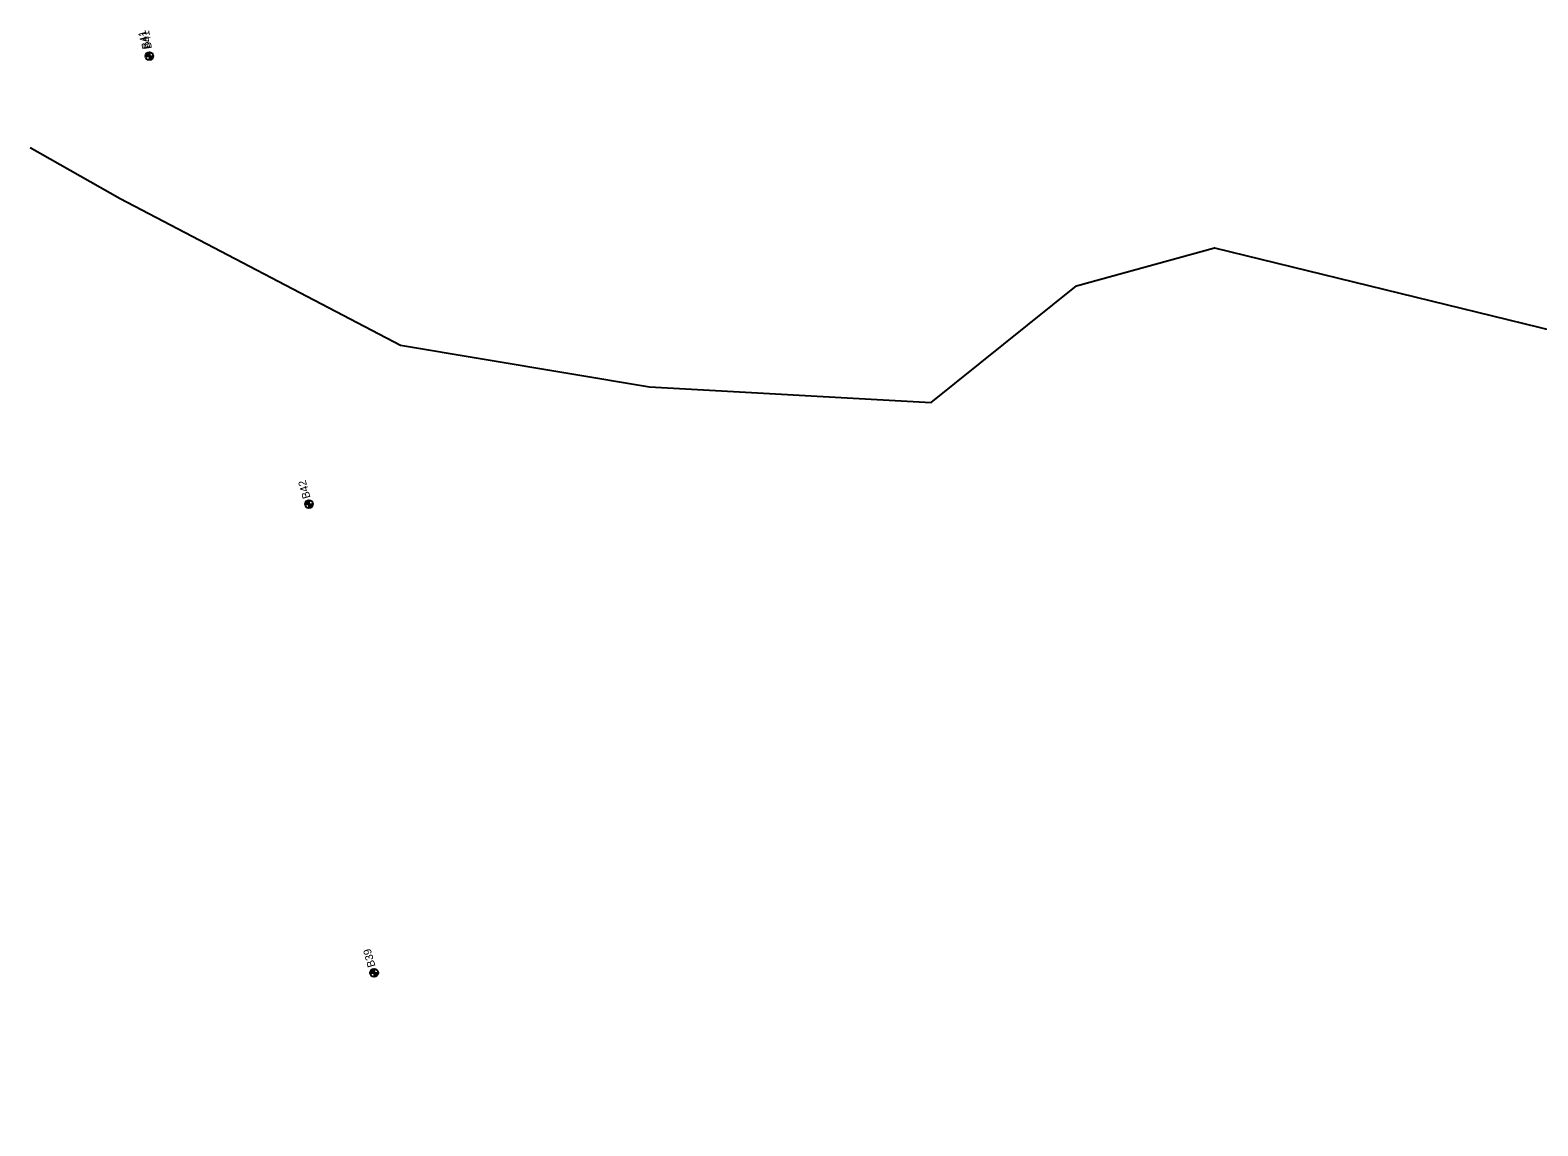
# Model space of a CAD drawing. Extents: x 331323 to 388339, y 121519 to 205315.
# Drawn here: x 360220 to 362139, y 150774 to 152168 of the extents above; entities that cross this region are included whole.
import ezdxf

# ---------------------------------------------------------------- set-up
doc = ezdxf.new("R2010")
doc.units = 0
for name, color, linetype in [('E_SOIL_BORE1 [KAPUR_CADDS_LEVELS]', 7, 'Continuous'), ('E_SOIL_BORE2 [KAPUR_CADDS_LEVELS]', 7, 'Continuous'), ('Level 57', 7, 'Continuous'), ('P_MARK', 7, 'Continuous')]:
    doc.layers.add(name, color=color, linetype=linetype)

msp = doc.modelspace()

# ---------------------------------------------------------------- linework, layer by layer
at = {"layer": 'Level 57'}
msp.add_lwpolyline([(360220.5, 152019), (360334.9, 151954), (360691.8, 151767.5), (361008.3, 151714.6), (361366.7, 151694.7), (361551.5, 151843), (361727.1, 151891.4), (362434.4, 151718.4), (362517, 151625.9), (362707.8, 151524.2), (363023, 151338), (363431.4, 151301), (363597.8, 151266.1), (363721.7, 151131.7), (363735.8, 150856.6), (363755.6, 150774.3)], dxfattribs=at)
at = {"layer": 'P_MARK'}
for p, q in [((360372.1, 152140.4), (360372.1, 152130.4)), ((360367.1, 152135.4), (360377.1, 152135.4)), ((360570.2, 151565.4), (360580.2, 151565.4)), ((360575.2, 151570.4), (360575.2, 151560.4)), ((360658, 150974), (360658, 150964)), ((360653, 150969), (360663, 150969))]:
    msp.add_line(p, q, dxfattribs=at)
for centre in [(360372.1, 152135.4), (360575.2, 151565.4), (360658, 150969)]:
    msp.add_circle(centre, 5, dxfattribs=at)
for centre, radius, start, end in [((360372.1, 152135.4), 4.5, 89.9869, 179.9869), ((360372.1, 152135.4), 4, 89.9869, 179.9869), ((360372.1, 152135.4), 3.5, 89.9869, 179.9869), ((360372.1, 152135.4), 3, 89.9869, 179.9869), ((360372.1, 152135.4), 2.5, 89.9869, 179.9869), ((360372.1, 152135.4), 2, 89.9869, 179.9869), ((360372.1, 152135.4), 1.5, 89.9869, 179.9869), ((360372.1, 152135.4), 1, 89.9869, 179.9869), ((360372.1, 152135.4), 0.5, 89.9869, 179.9869), ((360372.1, 152135.4), 4.5, 269.9869, 359.9869), ((360372.1, 152135.4), 4, 269.9869, 359.9869), ((360372.1, 152135.4), 3.5, 269.9869, 359.9869), ((360372.1, 152135.4), 3, 269.9869, 359.9869), ((360372.1, 152135.4), 2.5, 269.9869, 359.9869), ((360372.1, 152135.4), 2, 269.9869, 359.9869), ((360372.1, 152135.4), 1.5, 269.9869, 359.9869), ((360372.1, 152135.4), 1, 269.9869, 359.9869), ((360372.1, 152135.4), 0.5, 269.9869, 359.9869), ((360575.2, 151565.4), 4.5, 89.9869, 179.9869), ((360575.2, 151565.4), 4, 89.9869, 179.9869), ((360575.2, 151565.4), 3.5, 89.9869, 179.9869), ((360575.2, 151565.4), 3, 89.9869, 179.9869), ((360575.2, 151565.4), 2.5, 89.9869, 179.9869), ((360575.2, 151565.4), 2, 89.9869, 179.9869), ((360575.2, 151565.4), 1.5, 89.9869, 179.9869), ((360575.2, 151565.4), 1, 89.9869, 179.9869), ((360575.2, 151565.4), 0.5, 89.9869, 179.9869), ((360575.2, 151565.4), 4.5, 269.9869, 359.9869), ((360575.2, 151565.4), 4, 269.9869, 359.9869), ((360575.2, 151565.4), 3.5, 269.9869, 359.9869), ((360575.2, 151565.4), 3, 269.9869, 359.9869), ((360575.2, 151565.4), 2.5, 269.9869, 359.9869), ((360575.2, 151565.4), 2, 269.9869, 359.9869), ((360575.2, 151565.4), 1.5, 269.9869, 359.9869), ((360575.2, 151565.4), 1, 269.9869, 359.9869), ((360575.2, 151565.4), 0.5, 269.9869, 359.9869), ((360658, 150969), 4.5, 89.9869, 179.9869), ((360658, 150969), 4, 89.9869, 179.9869), ((360658, 150969), 3.5, 89.9869, 179.9869), ((360658, 150969), 3, 89.9869, 179.9869), ((360658, 150969), 2.5, 89.9869, 179.9869), ((360658, 150969), 2, 89.9869, 179.9869), ((360658, 150969), 1.5, 89.9869, 179.9869), ((360658, 150969), 1, 89.9869, 179.9869), ((360658, 150969), 0.5, 89.9869, 179.9869), ((360658, 150969), 4.5, 269.9869, 359.9869), ((360658, 150969), 4, 269.9869, 359.9869), ((360658, 150969), 3.5, 269.9869, 359.9869), ((360658, 150969), 3, 269.9869, 359.9869), ((360658, 150969), 2.5, 269.9869, 359.9869), ((360658, 150969), 2, 269.9869, 359.9869), ((360658, 150969), 1.5, 269.9869, 359.9869), ((360658, 150969), 1, 269.9869, 359.9869), ((360658, 150969), 0.5, 269.9869, 359.9869)]:
    msp.add_arc(centre, radius, start, end, dxfattribs=at)

# ---------------------------------------------------------------- texts
at = {"layer": 'E_SOIL_BORE1 [KAPUR_CADDS_LEVELS]'}
msp.add_text('B41', height=10, rotation=98.8576, dxfattribs=at).set_placement((360375.4, 152145))
at = {"layer": 'E_SOIL_BORE2 [KAPUR_CADDS_LEVELS]'}
for s, p in [('B41', (360373.4, 152146.1)), ('B42', (360577.2, 151573.8)), ('B39', (360659.9, 150977.6))]:
    msp.add_text(s, height=10, rotation=105.7466, dxfattribs=at).set_placement(p)

doc.saveas('drawing.dxf')
